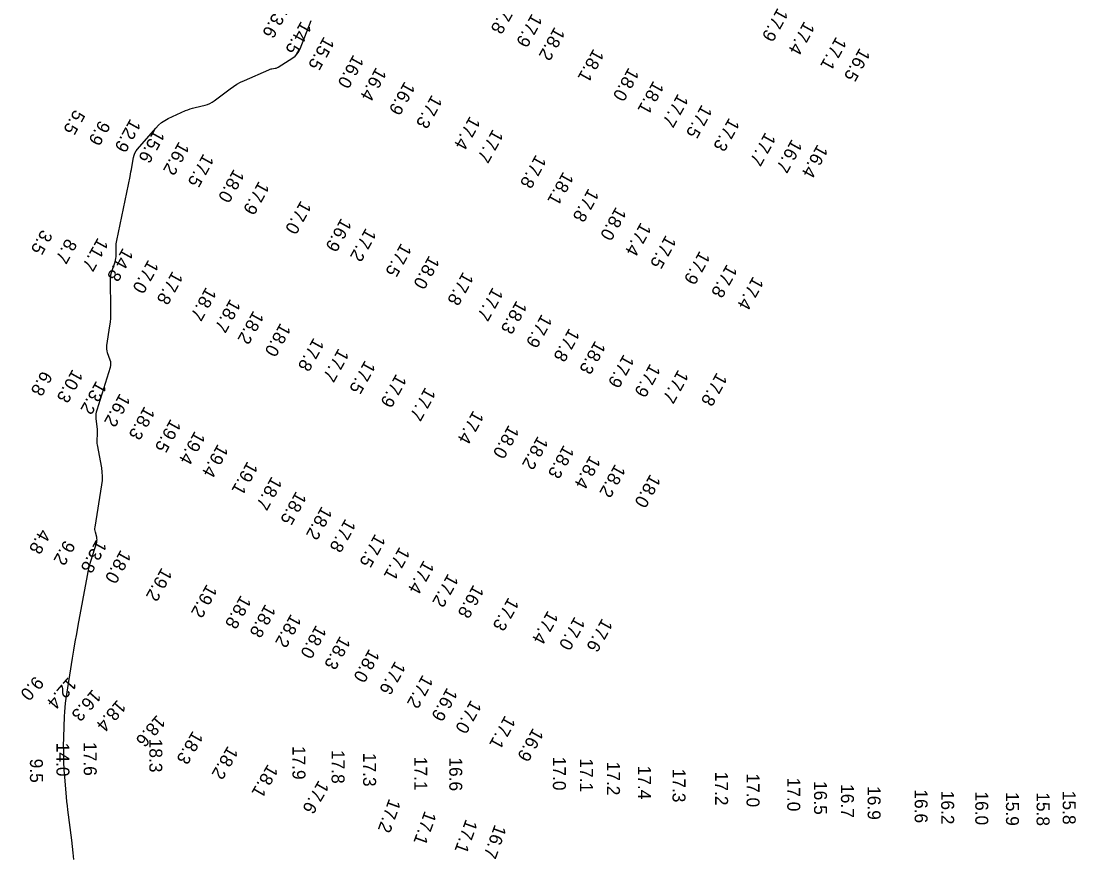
# Model space of a CAD drawing. Extents: x 988130 to 1132882, y 654656 to 841453.
# Drawn here: x 1052456.4 to 1052863, y 750475.8 to 750797 of the extents above; entities that cross this region are included whole.
import ezdxf

# ---------------------------------------------------------------- set-up
doc = ezdxf.new("R2010")
doc.units = 0
doc.layers.add('V-TOPO-MAJR', color=7, linetype='Continuous')
doc.layers.add('V-TOPO-SOUN', color=7, linetype='Continuous')

msp = doc.modelspace()

# ---------------------------------------------------------------- linework, layer by layer
at = {"layer": 'V-TOPO-MAJR'}
msp.add_lwpolyline([(1052476.7, 750474.03), (1052476.49, 750476.52), (1052476.24, 750479.01), (1052475.95, 750481.49), (1052474.45, 750493.08), (1052474.25, 750494.73), (1052474.07, 750496.37), (1052473.9, 750498.02), (1052473.76, 750499.67), (1052473.14, 750507.27), (1052473.06, 750508.42), (1052472.99, 750509.58), (1052472.94, 750510.73), (1052472.91, 750511.89), (1052472.83, 750516.51), (1052472.82, 750517.67), (1052472.82, 750518.83), (1052472.84, 750519.98), (1052472.87, 750521.14), (1052473.13, 750529.15), (1052473.21, 750530.87), (1052473.35, 750532.58), (1052473.54, 750534.29), (1052473.78, 750535.99), (1052476.26, 750551.53), (1052476.78, 750554.69), (1052477.31, 750557.84), (1052477.86, 750560.99), (1052478.43, 750564.14), (1052481.98, 750583.45), (1052482.25, 750584.84), (1052482.57, 750586.23), (1052482.93, 750587.61), (1052483.33, 750588.98), (1052485.55, 750596.21), (1052485.66, 750596.69), (1052485.7, 750597.18), (1052485.67, 750597.66), (1052485.57, 750598.15), (1052485.03, 750600.1), (1052484.92, 750600.59), (1052484.87, 750601.09), (1052484.87, 750601.58), (1052484.92, 750602.08), (1052487.56, 750618.35), (1052487.76, 750620), (1052487.81, 750621.65), (1052487.72, 750623.29), (1052487.48, 750624.93), (1052485.82, 750633.81), (1052485.75, 750634.3), (1052485.7, 750634.78), (1052485.69, 750635.26), (1052485.7, 750635.75), (1052485.83, 750637.7), (1052485.85, 750638.18), (1052485.85, 750638.67), (1052485.83, 750639.16), (1052485.8, 750639.64), (1052485.39, 750643.88), (1052485.35, 750644.75), (1052485.39, 750645.6), (1052485.52, 750646.45), (1052485.74, 750647.28), (1052490.82, 750663.65), (1052490.98, 750664.35), (1052491.03, 750665.05), (1052490.95, 750665.75), (1052490.76, 750666.44), (1052489.76, 750669.22), (1052489.55, 750669.92), (1052489.44, 750670.62), (1052489.41, 750671.34), (1052489.48, 750672.07), (1052490.63, 750679.58), (1052490.83, 750681.08), (1052490.97, 750682.58), (1052491.05, 750684.08), (1052491.06, 750685.59), (1052490.93, 750697.66), (1052490.95, 750698.49), (1052491.05, 750699.3), (1052491.22, 750700.1), (1052491.46, 750700.89), (1052492.65, 750704.28), (1052492.85, 750704.94), (1052492.99, 750705.61), (1052493.07, 750706.29), (1052493.09, 750706.98), (1052493.06, 750709.76), (1052493.07, 750710.46), (1052493.12, 750711.15), (1052493.21, 750711.83), (1052493.33, 750712.51), (1052498.41, 750737.15), (1052498.59, 750738.06), (1052498.77, 750738.98), (1052498.94, 750739.89), (1052499.11, 750740.81), (1052499.75, 750744.47), (1052499.97, 750745.36), (1052500.3, 750746.2), (1052500.74, 750746.98), (1052501.29, 750747.72), (1052508.29, 750755.84), (1052509.35, 750756.95), (1052510.5, 750757.92), (1052511.76, 750758.77), (1052513.12, 750759.48), (1052519.75, 750762.52), (1052520.66, 750762.9), (1052521.58, 750763.24), (1052522.52, 750763.53), (1052523.48, 750763.78), (1052527.35, 750764.64), (1052528.29, 750764.91), (1052529.19, 750765.27), (1052530.04, 750765.73), (1052530.85, 750766.28), (1052536.97, 750770.94), (1052538.28, 750771.87), (1052539.63, 750772.73), (1052541.04, 750773.5), (1052542.49, 750774.19), (1052551.85, 750778.31), (1052552.15, 750778.43), (1052552.46, 750778.53), (1052552.77, 750778.61), (1052553.09, 750778.67), (1052554.37, 750778.85), (1052554.69, 750778.91), (1052554.99, 750779.01), (1052555.28, 750779.14), (1052555.56, 750779.29), (1052561.1, 750782.83), (1052562.04, 750783.53), (1052562.84, 750784.36), (1052563.49, 750785.3), (1052564, 750786.36), (1052568.22, 750797.23)], dxfattribs=at)

# ---------------------------------------------------------------- texts
at = {"layer": 'V-TOPO-SOUN'}
for s, rotation, p in [('17.8 ', 241, (1052643.54, 750805.32)), ('13.6 ', 241, (1052555.54, 750803.73)), ('17.9 ', 241, (1052748.08, 750802.38)), ('14.5 ', 241, (1052564.38, 750797.28)), ('17.9 ', 241, (1052653.35, 750800.21)), ('17.4 ', 241, (1052758.34, 750797.24)), ('18.2 ', 241, (1052662.09, 750795.06)), ('15.5 ', 241, (1052573.19, 750791.36)), ('17.1 ', 241, (1052770.63, 750791.29)), ('18.1 ', 241, (1052677.1, 750786.66)), ('16.5 ', 241, (1052779.72, 750786.97)), ('16.0 ', 241, (1052584.53, 750784.37)), ('16.4 ', 241, (1052593.28, 750779.48)), ('18.0 ', 241, (1052690.64, 750779.41)), ('16.9 ', 241, (1052604.3, 750774.06)), ('18.1 ', 241, (1052700.19, 750774.32)), ('17.3 ', 241, (1052614.76, 750768.88)), ('17.7 ', 241, (1052709.66, 750769.35)), ('17.5 ', 241, (1052718.82, 750765.1)), ('5.5', 241, (1052477.02, 750763.22)), ('17.4 ', 241, (1052629.46, 750760.7)), ('17.3 ', 241, (1052729.38, 750760.07)), ('9.9', 241, (1052486.71, 750759.09)), ('12.9 ', 241, (1052498.56, 750759.71)), ('15.6 ', 241, (1052507.79, 750755.59)), ('17.7 ', 241, (1052638.31, 750755.67)), ('17.7 ', 241, (1052743.33, 750754.47)), ('16.2 ', 241, (1052517.28, 750750.89)), ('16.7 ', 241, (1052753.53, 750751.8)), ('16.4 ', 241, (1052763.46, 750749.82)), ('17.5 ', 241, (1052526.73, 750746.24)), ('17.8 ', 241, (1052654.88, 750745.82)), ('18.0 ', 241, (1052538.46, 750740.33)), ('17.9 ', 241, (1052548.11, 750735.65)), ('18.1 ', 241, (1052665.42, 750739.27)), ('17.8 ', 241, (1052675.17, 750732.84)), ('17.0 ', 241, (1052564.31, 750728.17)), ('18.0 ', 241, (1052685.75, 750725.73)), ('16.9 ', 241, (1052579.85, 750721.4)), ('17.4 ', 241, (1052695.34, 750719.74)), ('3.5', 241, (1052464.46, 750717)), ('17.2 ', 241, (1052589.34, 750717.59)), ('8.7', 241, (1052473.91, 750713.57)), ('11.7 ', 241, (1052486.03, 750713.89)), ('17.5 ', 241, (1052602.94, 750711.74)), ('17.5 ', 241, (1052704.98, 750714.86)), ('14.8 ', 241, (1052495.68, 750709.94)), ('17.9 ', 241, (1052718.02, 750708.76)), ('17.0 ', 241, (1052505.47, 750705.36)), ('18.0 ', 241, (1052613.74, 750707.01)), ('17.8 ', 241, (1052728.53, 750703.66)), ('17.8 ', 241, (1052514.81, 750700.99)), ('17.8 ', 241, (1052626.83, 750700.69)), ('17.4 ', 241, (1052738.65, 750698.98)), ('18.7 ', 241, (1052527.73, 750694.81)), ('17.7 ', 241, (1052638.23, 750694.73)), ('18.7 ', 241, (1052537.06, 750690.26)), ('18.3 ', 241, (1052647.45, 750689.66)), ('18.2 ', 241, (1052545.99, 750685.75)), ('17.9 ', 241, (1052657.12, 750684.38)), ('18.0 ', 241, (1052556.41, 750680.99)), ('17.8 ', 241, (1052667.76, 750678.99)), ('17.8 ', 241, (1052569.22, 750675.31)), ('17.7 ', 241, (1052578.81, 750671.22)), ('18.3 ', 241, (1052677.75, 750674.18)), ('17.5 ', 241, (1052589.02, 750666.61)), ('17.9 ', 241, (1052688.74, 750668.95)), ('10.3 ', 241, (1052476.27, 750663.18)), ('17.9 ', 241, (1052698.92, 750665.34)), ('17.7 ', 241, (1052709.74, 750662.99)), ('6.8', 241, (1052464.45, 750662.57)), ('13.2 ', 241, (1052485.42, 750658.71)), ('17.9 ', 241, (1052601.04, 750661.39)), ('17.8 ', 241, (1052724.63, 750661.91)), ('17.7 ', 241, (1052612.25, 750656.23)), ('16.2 ', 241, (1052494.52, 750653.89)), ('18.3 ', 241, (1052504.01, 750648.9)), ('17.4 ', 241, (1052630.77, 750647.31)), ('19.5 ', 241, (1052514.09, 750644.03)), ('19.4 ', 241, (1052523.42, 750639.38)), ('18.0 ', 241, (1052644.39, 750641.7)), ('19.4 ', 241, (1052532.29, 750634.38)), ('18.2 ', 241, (1052655.63, 750637.43)), ('18.3 ', 241, (1052665.62, 750633.97)), ('18.4 ', 241, (1052675.82, 750630.01)), ('19.1 ', 241, (1052543.7, 750627.69)), ('18.2 ', 241, (1052685.44, 750626.66)), ('18.7 ', 241, (1052553.04, 750621.86)), ('18.0 ', 241, (1052698.99, 750622.77)), ('18.5 ', 241, (1052562.44, 750616.13)), ('18.2 ', 241, (1052572.35, 750610.38)), ('17.8 ', 241, (1052581.44, 750605.54)), ('4.8', 241, (1052463.78, 750601.65)), ('13.8 ', 241, (1052485.48, 750597.6)), ('17.5 ', 241, (1052592.93, 750599.76)), ('9.2', 241, (1052473.21, 750597.33)), ('18.0 ', 241, (1052494.83, 750593.59)), ('17.1 ', 241, (1052602.34, 750594.75)), ('17.4 ', 241, (1052611.66, 750589.55)), ('19.2 ', 241, (1052510.65, 750586.74)), ('17.2 ', 241, (1052621.03, 750584.45)), ('19.2 ', 241, (1052528.02, 750580.38)), ('16.8 ', 241, (1052630.83, 750580.18)), ('18.8 ', 241, (1052541.14, 750576.1)), ('17.3 ', 241, (1052644.33, 750575.3)), ('18.8 ', 241, (1052550.6, 750572.69)), ('17.4 ', 241, (1052659.52, 750570.2)), ('18.2 ', 241, (1052560.45, 750568.87)), ('17.0 ', 241, (1052669.84, 750567.87)), ('17.6 ', 241, (1052680.45, 750567.21)), ('18.0 ', 241, (1052570.17, 750564.64)), ('18.3 ', 241, (1052579.4, 750560.38)), ('18.0 ', 241, (1052590.65, 750555.45)), ('17.6 ', 241, (1052600.63, 750550.73)), ('9.0', 229, (1052461.86, 750544.98)), ('12.4 ', 229, (1052474.61, 750544.51)), ('17.2 ', 241, (1052611.25, 750545.46)), ('16.9 ', 241, (1052620.68, 750540.51)), ('16.3 ', 229, (1052484.03, 750539.83)), ('18.4 ', 229, (1052493.6, 750535.81)), ('17.0 ', 241, (1052629.88, 750535.76)), ('18.6 ', 229, (1052508.82, 750529.97)), ('17.1 ', 241, (1052643.01, 750529.78)), ('16.9 ', 241, (1052653.8, 750524.98)), ('18.3 ', 270, (1052505.85, 750520.55)), ('18.3 ', 240, (1052522.64, 750523.86)), ('14.0 ', 270, (1052470.03, 750518.98)), ('17.6 ', 270, (1052480.56, 750519.25)), ('18.2 ', 240, (1052536.15, 750518.05)), ('17.9 ', 270, (1052561.03, 750517.78)), ('17.8 ', 270, (1052576.11, 750516.21)), ('9.5', 270, (1052459.82, 750512.84)), ('17.3 ', 270, (1052588.27, 750515.09)), ('17.1 ', 270, (1052607.96, 750513.58)), ('16.6 ', 270, (1052621.48, 750513.36)), ('17.0 ', 270, (1052661.42, 750513.59)), ('17.1 ', 270, (1052671.87, 750512.96)), ('18.1 ', 240, (1052551.56, 750510.99)), ('17.2 ', 270, (1052682.28, 750511.7)), ('17.4 ', 270, (1052694.25, 750510.16)), ('17.3 ', 270, (1052707.53, 750509)), ('17.6 ', 240, (1052571.18, 750504.81)), ('17.2 ', 270, (1052723.95, 750507.82)), ('17.0 ', 270, (1052736.07, 750507.16)), ('17.0 ', 270, (1052751.76, 750505.54)), ('16.5 ', 270, (1052762.07, 750504.24)), ('16.7 ', 270, (1052772.46, 750503.04)), ('16.9 ', 270, (1052782.74, 750502.28)), ('16.6 ', 270, (1052800.87, 750501.02)), ('16.2 ', 270, (1052811.09, 750500.5)), ('16.0 ', 270, (1052824.24, 750500.23)), ('15.9 ', 270, (1052836.07, 750499.97)), ('15.8 ', 270, (1052847.88, 750499.9)), ('15.8 ', 270, (1052857.95, 750500.45)), ('17.2 ', 250, (1052598.29, 750497.7)), ('17.1 ', 250, (1052612.04, 750492.99)), ('17.1 ', 250, (1052627.88, 750489.78)), ('16.7 ', 250, (1052639.02, 750487.73))]:
    msp.add_text(s, height=5, rotation=rotation, dxfattribs=at).set_placement(p)

doc.saveas('drawing.dxf')
